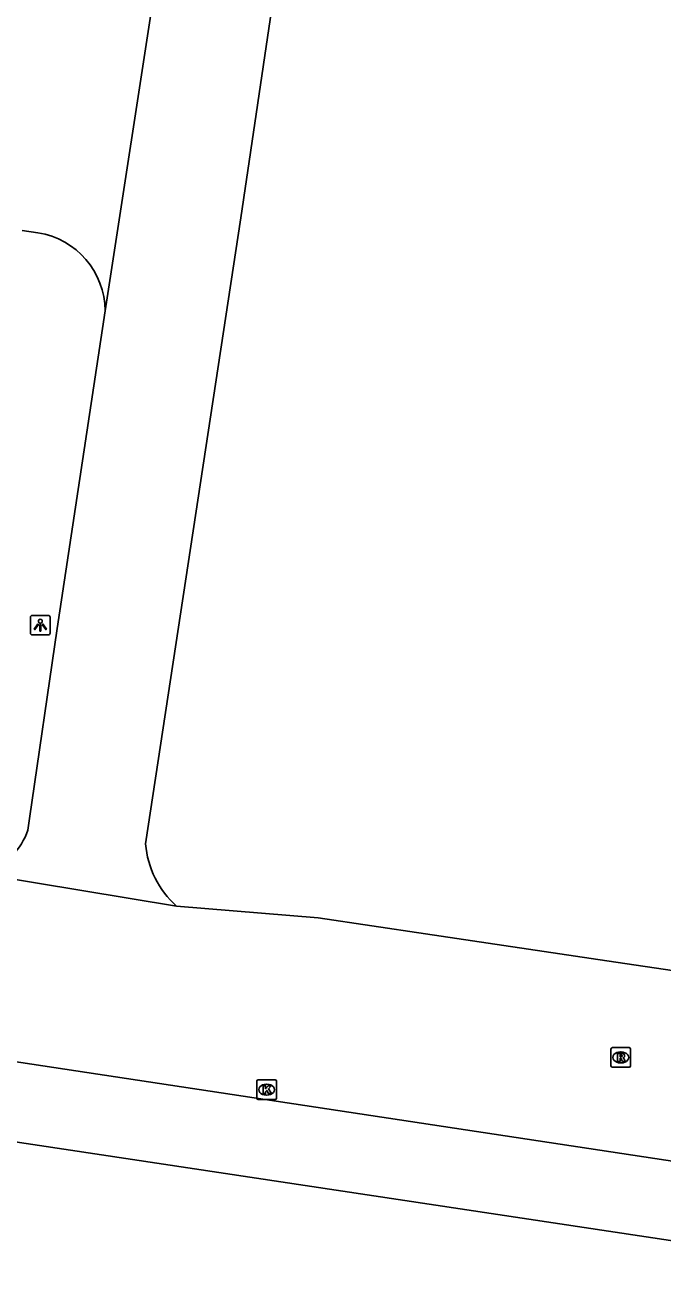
# Model space of a CAD drawing. Extents: x 164150 to 165261, y 382513 to 383432.
# Drawn here: x 164372.9 to 164405.3, y 382684.7 to 382748.5 of the extents above; entities that cross this region are included whole.
import ezdxf

# ---------------------------------------------------------------- set-up
doc = ezdxf.new("R2010")
doc.units = 0
for name, color, linetype in [('IMGEO_Kolk', 7, 'Continuous'), ('IMGEO_Lichtpunt', 7, 'Continuous'), ('IMGEO_Parkeervlak_open', 7, 'Continuous'), ('IMGEO_Rijbaan_lokaal_open', 7, 'Continuous'), ('IMGEO_Rioolput', 7, 'Continuous')]:
    doc.layers.add(name, color=color, linetype=linetype)

msp = doc.modelspace()

# ---------------------------------------------------------------- linework, layer by layer
at = {"layer": 'IMGEO_Kolk'}
for p, q in [((164384.659, 382693.879), (164384.659, 382694.731)), ((164384.734, 382694.805), (164385.586, 382694.805)), ((164385.66, 382694.731), (164385.66, 382693.879)), ((164385.17, 382694.025), (164385.145, 382694.025)), ((164385.147, 382694.585), (164385.172, 382694.585)), ((164385.586, 382693.805), (164384.734, 382693.805))]:
    msp.add_line(p, q, dxfattribs=at)
for points in [[(164384.659, 382693.879), (164384.659, 382694.731)], [(164384.734, 382694.805), (164385.586, 382694.805)], [(164385.66, 382694.731), (164385.66, 382693.879)], [(164384.98, 382694.505), (164385.103, 382694.505), (164385.103, 382694.354), (164385.233, 382694.505), (164385.397, 382694.505), (164385.251, 382694.354), (164385.404, 382694.105), (164385.252, 382694.105), (164385.167, 382694.269), (164385.103, 382694.202), (164385.103, 382694.105), (164384.98, 382694.105), (164384.98, 382694.505)], [(164385.586, 382693.805), (164384.734, 382693.805)]]:
    msp.add_lwpolyline(points, dxfattribs=at)
for centre, start, end in [((164384.736, 382694.729), 91.55205, 178.44795), ((164384.736, 382694.729), 91.55205, 178.44795), ((164385.584, 382694.729), 1.55205, 88.44795), ((164385.584, 382694.729), 1.55205, 88.44795), ((164384.736, 382693.881), 181.55205, 268.44795), ((164384.736, 382693.881), 181.55205, 268.44795), ((164385.584, 382693.881), 271.55205, 358.44795), ((164385.584, 382693.881), 271.55205, 358.44795)]:
    msp.add_arc(centre, 0.0765, start, end, dxfattribs=at)
for centre, major_axis, ratio, start_param, end_param in [((164385.146, 382694.305), (-0.387, 0.002), 0.722429, 4.712389, 7.853982), ((164385.171, 382694.305), (-0.39, 0.002), 0.717154, 1.570796, 4.712389)]:
    msp.add_ellipse(centre, major_axis=major_axis, ratio=ratio, start_param=start_param, end_param=end_param, dxfattribs=at)
at = {"layer": 'IMGEO_Lichtpunt'}
for p, q in [((164373.141, 382718.345), (164373.141, 382717.538)), ((164373.141, 382718.345), (164373.141, 382717.538)), ((164374.043, 382718.44), (164373.235, 382718.44)), ((164374.043, 382718.44), (164373.235, 382718.44)), ((164374.137, 382717.538), (164374.137, 382718.345)), ((164374.137, 382717.538), (164374.137, 382718.345)), ((164373.235, 382717.444), (164374.043, 382717.444)), ((164373.235, 382717.444), (164374.043, 382717.444))]:
    msp.add_line(p, q, dxfattribs=at)
for points in [[(164373.515, 382718.009), (164373.554, 382717.981), (164373.366, 382717.719), (164373.328, 382717.746), (164373.515, 382718.009)], [(164373.617, 382717.961), (164373.664, 382717.961), (164373.664, 382717.639), (164373.617, 382717.639), (164373.617, 382717.961)], [(164373.727, 382717.981), (164373.765, 382718.008), (164373.952, 382717.746), (164373.913, 382717.718), (164373.727, 382717.981)]]:
    msp.add_lwpolyline(points, dxfattribs=at)
msp.add_circle((164373.64, 382718.143), 0.0994, dxfattribs=at)
for centre, start, end in [((164373.235, 382718.345), 90, 180), ((164373.235, 382718.345), 90, 180), ((164374.043, 382718.345), 0, 90), ((164374.043, 382718.345), 0, 90), ((164373.235, 382717.538), 180, 270), ((164373.235, 382717.538), 180, 270), ((164374.043, 382717.538), 270, 0), ((164374.043, 382717.538), 270, 360)]:
    msp.add_arc(centre, 0.0946, start, end, dxfattribs=at)
at = {"layer": 'IMGEO_Parkeervlak_open'}
msp.add_lwpolyline([(164418.339, 382684.725), (164368.847, 382692.183)], dxfattribs=at)
at = {"layer": 'IMGEO_Rijbaan_lokaal_open'}
for points in [[(164402.983, 382860.898), (164397.573, 382827.291), (164390.779, 382784.365), (164387.209, 382761.399), (164383.845, 382738.669), (164378.996, 382706.807)], [(164379.571, 382751.034), (164376.942, 382733.935)], [(164372.716, 382738.031), (164373.52, 382737.908)], [(164376.942, 382733.935), (164374.489, 382717.772), (164373.096, 382708.107), (164373.009, 382707.505)], [(164370.921, 382705.236), (164380.58, 382703.646)], [(164380.58, 382703.646), (164387.791, 382703.049), (164393.243, 382702.24), (164402.477, 382700.869), (164415.683, 382698.908), (164416.139, 382698.839), (164475.865, 382689.86), (164481.634, 382688.993), (164488.481, 382686.76)], [(164419.009, 382689.034), (164413.703, 382689.853), (164412.872, 382689.606), (164369.495, 382696.165)]]:
    msp.add_lwpolyline(points, dxfattribs=at)
for centre, radius, start, end in [((164372.886, 382733.901), 4.057, 0.47553, 81.00203), ((164369.713, 382708.663), 3.494, 290.65193, 340.63803), ((164383.732, 382707.203), 4.753, 184.78024, 228.45132)]:
    msp.add_arc(centre, radius, start, end, dxfattribs=at)
at = {"layer": 'IMGEO_Rioolput'}
for p, q in [((164402.687, 382695.52), (164402.687, 382696.372)), ((164402.762, 382696.446), (164403.614, 382696.446)), ((164403.175, 382696.226), (164403.2, 382696.226)), ((164403.688, 382696.372), (164403.688, 382695.52)), ((164403.614, 382695.446), (164402.762, 382695.446)), ((164403.198, 382695.666), (164403.173, 382695.666))]:
    msp.add_line(p, q, dxfattribs=at)
for points in [[(164402.687, 382695.52), (164402.687, 382696.372)], [(164402.762, 382696.446), (164403.614, 382696.446)], [(164403.276, 382696.144), (164403.024, 382696.146), (164403.024, 382695.746)], [(164403.024, 382695.746), (164403.148, 382695.746), (164403.148, 382695.908), (164403.159, 382695.908)], [(164403.202, 382696.065), (164403.148, 382696.065), (164403.148, 382695.984)], [(164403.148, 382695.984), (164403.2, 382695.984)], [(164403.206, 382695.879), (164403.277, 382695.746), (164403.417, 382695.746), (164403.352, 382695.872)], [(164403.688, 382696.372), (164403.688, 382695.52)], [(164403.614, 382695.446), (164402.762, 382695.446)]]:
    msp.add_lwpolyline(points, dxfattribs=at)
for centre, radius, start, end in [((164402.764, 382696.37), 0.0765, 91.55205, 178.44795), ((164402.764, 382696.37), 0.0765, 91.55205, 178.44795), ((164403.158, 382695.855), 0.0533, 26.02933, 88.69889), ((164403.184, 382696.173), 0.19, 274.7715, 282.96867), ((164403.208, 382695.969), 0.0964, 77.00612, 93.18647), ((164403.222, 382696.026), 0.0378, 276.66336, 79.67722), ((164403.275, 382696.034), 0.109, 350.36119, 89.41601), ((164403.273, 382696.034), 0.112, 277.58423, 350.98172), ((164403.257, 382695.819), 0.108, 29.51342, 73.79051), ((164403.612, 382696.37), 0.0765, 1.55205, 88.44795), ((164403.612, 382696.37), 0.0765, 1.55205, 88.44795), ((164402.764, 382695.522), 0.0765, 181.55205, 268.44795), ((164402.764, 382695.522), 0.0765, 181.55205, 268.44795), ((164403.612, 382695.522), 0.0765, 271.55205, 358.44795), ((164403.612, 382695.522), 0.0765, 271.55205, 358.44795)]:
    msp.add_arc(centre, radius, start, end, dxfattribs=at)
for centre, major_axis, ratio, start_param, end_param in [((164403.174, 382695.946), (-0.387, 0.002), 0.722429, 4.712389, 7.853982), ((164403.199, 382695.946), (-0.39, 0.002), 0.717154, 1.570796, 4.712389)]:
    msp.add_ellipse(centre, major_axis=major_axis, ratio=ratio, start_param=start_param, end_param=end_param, dxfattribs=at)

doc.saveas('drawing.dxf')
